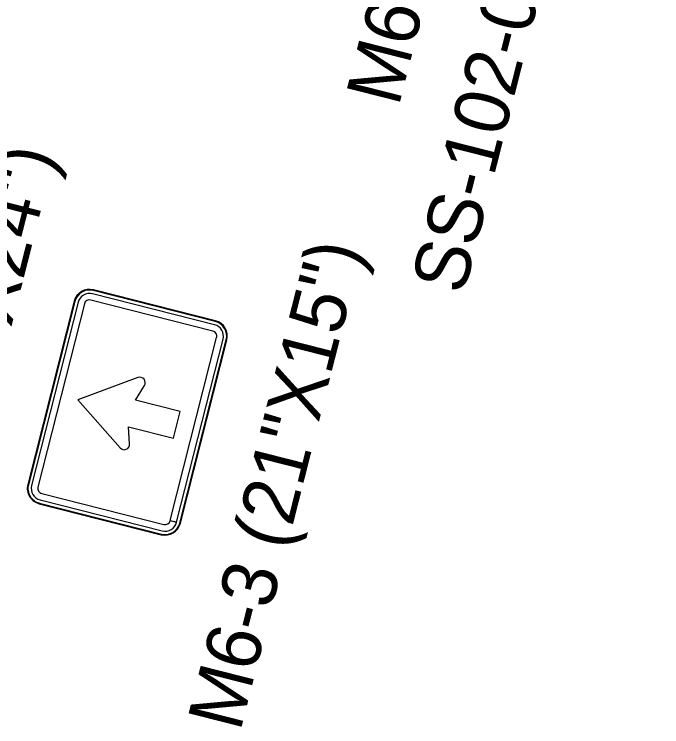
# Model space of a CAD drawing. Extents: x 670257 to 671518, y 737783 to 738188.
# Drawn here: x 670273.131 to 670276.09, y 738132.527 to 738135.781 of the extents above; entities that cross this region are included whole.
import ezdxf

# ---------------------------------------------------------------- set-up
doc = ezdxf.new("R2010")
doc.units = 0
for name, color, linetype in [('Default', 7, 'Continuous'), ('R_SIGN_ANNOT', 7, 'Continuous'), ('R_SIGN_HWY102', 7, 'Continuous')]:
    doc.layers.add(name, color=color, linetype=linetype)

msp = doc.modelspace()

# ---------------------------------------------------------------- linework, layer by layer
at = {"layer": 'R_SIGN_HWY102'}
for p, q in [((670273.4917, 738134.5192), (670273.4917, 738134.5192)), ((670274.0496, 738134.3777), (670273.4917, 738134.5192)), ((670274.0503, 738134.3806), (670273.4924, 738134.5221)), ((670273.4924, 738134.5221), (670273.4924, 738134.5221)), ((670274.0503, 738134.3806), (670273.4924, 738134.5221)), ((670273.4924, 738134.5221), (670273.4924, 738134.5221)), ((670273.488, 738134.5046), (670273.488, 738134.5047)), ((670274.0459, 738134.3631), (670273.488, 738134.5046)), ((670273.405, 738134.47), (670273.1926, 738133.6329)), ((670273.405, 738134.47), (670273.1927, 738133.6329)), ((670273.4079, 738134.4693), (670273.1956, 738133.6322)), ((670273.4224, 738134.4656), (670273.2101, 738133.6285)), ((670273.4515, 738134.4582), (670273.2392, 738133.6211)), ((670273.405, 738134.47), (670273.405, 738134.47)), ((670273.405, 738134.47), (670273.405, 738134.47)), ((670273.4079, 738134.4693), (670273.4079, 738134.4693)), ((670273.4224, 738134.4656), (670273.4224, 738134.4656)), ((670273.4515, 738134.4582), (670273.4515, 738134.4582)), ((670273.4806, 738134.4756), (670273.4806, 738134.4756)), ((670274.0385, 738134.3341), (670273.4806, 738134.4756)), ((670274.0459, 738134.3632), (670274.0459, 738134.3631)), ((670274.0496, 738134.3777), (670274.0496, 738134.3777)), ((670274.0504, 738134.3806), (670274.0503, 738134.3806)), ((670274.0504, 738134.3806), (670274.0503, 738134.3806)), ((670274.0385, 738134.3341), (670274.0386, 738134.3341)), ((670273.8437, 738133.4681), (670274.0559, 738134.3049)), ((670273.8727, 738133.4607), (670274.085, 738134.2976)), ((670273.8872, 738133.4568), (670274.0995, 738134.2939)), ((670273.8901, 738133.456), (670274.1024, 738134.2931)), ((670273.8901, 738133.4561), (670274.1024, 738134.2931)), ((670274.0559, 738134.3049), (670274.0559, 738134.3049)), ((670274.085, 738134.2976), (670274.085, 738134.2976)), ((670274.0995, 738134.2939), (670274.0995, 738134.2939)), ((670274.1024, 738134.2931), (670274.1024, 738134.2931)), ((670274.1024, 738134.2931), (670274.1024, 738134.2931)), ((670273.1926, 738133.6329), (670273.1927, 738133.633)), ((670273.1927, 738133.6329), (670273.1927, 738133.633)), ((670273.1956, 738133.6322), (670273.1956, 738133.6322)), ((670273.2101, 738133.6285), (670273.2101, 738133.6285)), ((670273.2392, 738133.6212), (670273.2392, 738133.6211)), ((670273.2565, 738133.592), (670273.8144, 738133.4505)), ((670273.2565, 738133.592), (670273.2565, 738133.592)), ((670273.2447, 738133.5455), (670273.2447, 738133.5455)), ((670273.2447, 738133.5455), (670273.8026, 738133.404)), ((670273.2447, 738133.5455), (670273.2447, 738133.5455)), ((670273.2447, 738133.5455), (670273.8026, 738133.404)), ((670273.2455, 738133.5484), (670273.8034, 738133.4069)), ((670273.2455, 738133.5484), (670273.2455, 738133.5484)), ((670273.2491, 738133.5629), (670273.2492, 738133.5629)), ((670273.2492, 738133.5629), (670273.8071, 738133.4214)), ((670273.8145, 738133.4505), (670273.8144, 738133.4505)), ((670273.8436, 738133.4678), (670273.8436, 738133.4679)), ((670273.8726, 738133.4605), (670273.8436, 738133.4678)), ((670273.8437, 738133.4681), (670273.8727, 738133.4607)), ((670273.8727, 738133.4605), (670273.8726, 738133.4605)), ((670273.8901, 738133.456), (670273.8872, 738133.4568)), ((670273.8872, 738133.4568), (670273.8872, 738133.4568)), ((670273.8872, 738133.4568), (670273.8901, 738133.4561)), ((670273.8901, 738133.4561), (670273.8901, 738133.456)), ((670273.8071, 738133.4214), (670273.8071, 738133.4214)), ((670273.8026, 738133.404), (670273.8027, 738133.404)), ((670273.8026, 738133.404), (670273.8027, 738133.404)), ((670273.8034, 738133.4069), (670273.8034, 738133.4069))]:
    msp.add_line(p, q, dxfattribs=at)
for points in [[(670273.6956, 738134.1218), (670273.4209, 738134.0206), (670273.6142, 738133.8007)], [(670273.6956, 738134.1218), (670273.4209, 738134.0206), (670273.6142, 738133.8007)], [(670273.6956, 738134.1218), (670273.4209, 738134.0206), (670273.6142, 738133.8007)], [(670273.8897, 738133.9666), (670273.6846, 738134.0186), (670273.7257, 738134.0848)], [(670273.8897, 738133.9666), (670273.6846, 738134.0186), (670273.7257, 738134.0848)], [(670273.8897, 738133.9666), (670273.6846, 738134.0186), (670273.7257, 738134.0848)], [(670273.6582, 738133.8188), (670273.6536, 738133.8966), (670273.8588, 738133.8446), (670273.8897, 738133.9666)], [(670273.6582, 738133.8188), (670273.6536, 738133.8966), (670273.8588, 738133.8446), (670273.8897, 738133.9666)], [(670273.6582, 738133.8188), (670273.6536, 738133.8966), (670273.8588, 738133.8446), (670273.8897, 738133.9666)]]:
    msp.add_lwpolyline(points, dxfattribs=at)
for centre, major_axis, start_param, end_param in [((670273.4747, 738134.4524), (0.0177, 0.0698), 0, 1.570796), ((670273.4747, 738134.4524), (0.0177, 0.0698), 0, 1.570796), ((670273.4747, 738134.4524), (0.017, 0.0669), 0, 1.570796), ((670273.4747, 738134.4524), (0.0133, 0.0523), 0, 1.570796), ((670273.4747, 738134.4524), (0.0059, 0.0233), 0, 1.570796), ((670274.0327, 738134.3108), (0.0133, 0.0523), 4.712389, 6.283185), ((670274.0327, 738134.3108), (0.017, 0.0669), 4.712389, 6.283185), ((670274.0327, 738134.3108), (0.0177, 0.0698), 4.712389, 6.283185), ((670274.0327, 738134.3108), (0.0177, 0.0698), 4.712389, 6.283185), ((670274.0327, 738134.3108), (0.0059, 0.0233), 4.712389, 6.283185), ((670273.7043, 738134.0981), (0.0062, 0.0244), 4.405194, 6.884438), ((670273.7043, 738134.0981), (0.0062, 0.0244), 4.405194, 6.884438), ((670273.7043, 738134.0981), (0.0062, 0.0244), 4.405194, 6.884438), ((670273.6331, 738133.8173), (-0.0062, -0.0244), 5.681933, 8.161176), ((670273.6331, 738133.8173), (-0.0062, -0.0244), 5.681933, 8.161176), ((670273.6331, 738133.8173), (-0.0062, -0.0244), 5.681933, 8.161176), ((670273.2624, 738133.6153), (0.0177, 0.0698), 1.570796, 3.141593), ((670273.2624, 738133.6153), (0.0177, 0.0698), 1.570796, 3.141593), ((670273.2624, 738133.6153), (0.017, 0.0669), 1.570796, 3.141593), ((670273.2624, 738133.6153), (0.0133, 0.0523), 1.570796, 3.141593), ((670273.2624, 738133.6153), (0.0059, 0.0233), 1.570796, 3.141593), ((670273.8204, 738133.4738), (0.0177, 0.0698), 3.141593, 4.712389), ((670273.8204, 738133.4738), (0.0177, 0.0698), 3.141593, 4.712389), ((670273.8204, 738133.4738), (0.017, 0.0669), 3.141593, 4.712389), ((670273.8204, 738133.4738), (0.0133, 0.0523), 3.141593, 4.712389), ((670273.8204, 738133.4738), (0.0059, 0.0233), 3.141593, 4.712389)]:
    msp.add_ellipse(centre, major_axis=major_axis, ratio=0.99981, start_param=start_param, end_param=end_param, dxfattribs=at)

# ---------------------------------------------------------------- texts
at = {"layer": 'Default'}
for s, p in [('SS-102-04-STA15+94EB', (670275.1851, 738134.495)), ('M6-1R (21"X15")', (670274.8875, 738135.3554)), ('M6-3 (21"X15")', (670274.1634, 738132.5))]:
    msp.add_text(s, height=0.25, rotation=75.7686, dxfattribs=at).set_placement(p)
at = {"layer": 'R_SIGN_ANNOT'}
msp.add_text('M1-1 (24"X24")', height=0.25, rotation=75.7686, dxfattribs=at).set_placement((670272.7579, 738132.9356))

doc.saveas('drawing.dxf')
